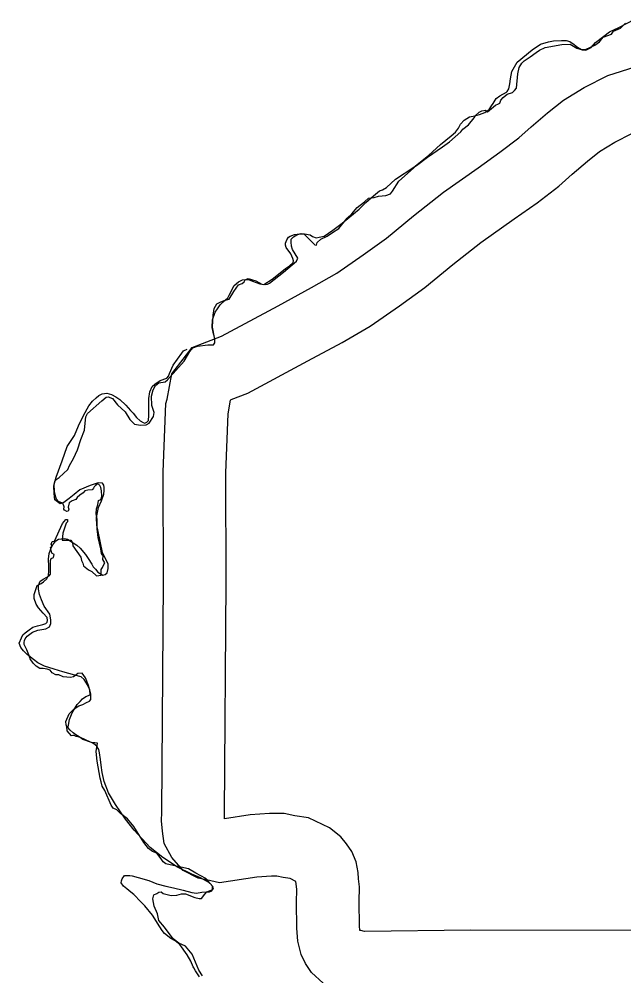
# Model space of a CAD drawing. Extents: x 1374139 to 1377472, y 1168351 to 1170484.
# Drawn here: x 1374426.03 to 1374454.97, y 1170050.35 to 1170096.13 of the extents above; entities that cross this region are included whole.
import ezdxf

# ---------------------------------------------------------------- set-up
doc = ezdxf.new("R2010")
doc.units = 0
doc.layers.add('Default', color=7, linetype='Continuous')

msp = doc.modelspace()

# ---------------------------------------------------------------- linework, layer by layer
at = {"layer": 'Default'}
for points in [[(1374439.367, 1170084.685), (1374439.118, 1170085.107), (1374439.064, 1170085.27), (1374439.043, 1170085.454), (1374439.054, 1170085.594), (1374439.151, 1170085.703), (1374439.313, 1170085.811), (1374439.53, 1170085.876), (1374439.649, 1170085.854), (1374440.179, 1170085.324), (1374440.255, 1170085.313), (1374440.298, 1170085.443), (1374440.461, 1170085.594), (1374440.774, 1170085.735), (1374441.023, 1170085.919), (1374441.326, 1170086.104), (1374441.727, 1170086.602), (1374441.954, 1170086.818), (1374442.203, 1170087.111), (1374442.56, 1170087.382), (1374442.755, 1170087.566), (1374443.026, 1170087.598), (1374443.22, 1170087.652), (1374443.578, 1170087.685), (1374443.794, 1170087.761), (1374443.902, 1170087.901), (1374444.194, 1170088.378), (1374445.049, 1170089.125), (1374445.569, 1170089.526), (1374446.283, 1170090.013), (1374446.63, 1170090.263), (1374447.16, 1170090.728), (1374447.257, 1170090.858), (1374447.539, 1170091.064), (1374447.798, 1170091.4), (1374447.874, 1170091.519), (1374448.037, 1170091.681), (1374448.177, 1170091.746), (1374448.34, 1170091.768), (1374448.437, 1170091.692), (1374448.827, 1170092.006), (1374448.967, 1170092.071), (1374449.032, 1170092.115), (1374449.086, 1170092.245), (1374449.184, 1170092.385), (1374449.389, 1170092.537), (1374449.638, 1170092.613), (1374449.736, 1170092.721), (1374449.833, 1170092.819), (1374449.898, 1170093.512), (1374449.963, 1170093.815), (1374450.082, 1170094.021), (1374450.19, 1170094.14), (1374450.483, 1170094.324), (1374450.764, 1170094.53), (1374450.926, 1170094.638), (1374451.208, 1170094.768), (1374451.998, 1170094.92), (1374452.398, 1170094.931), (1374452.712, 1170094.736), (1374452.918, 1170094.671), (1374453.156, 1170094.692), (1374453.578, 1170094.887), (1374453.805, 1170095.039), (1374453.978, 1170095.266), (1374454.379, 1170095.407), (1374454.465, 1170095.559), (1374454.812, 1170095.7), (1374455.05, 1170095.938)], [(1374448.057, 1170091.562), (1374448.315, 1170091.657), (1374448.522, 1170091.81), (1374448.64, 1170091.972), (1374448.708, 1170092.094), (1374448.863, 1170092.336), (1374449.031, 1170092.459), (1374449.348, 1170092.635), (1374449.387, 1170092.665), (1374449.455, 1170092.796), (1374449.511, 1170093.028), (1374449.547, 1170093.279), (1374449.601, 1170093.62), (1374449.854, 1170094.074), (1374450.583, 1170094.667), (1374450.978, 1170094.924), (1374451.356, 1170095.05), (1374451.595, 1170095.084), (1374451.984, 1170095.11), (1374452.213, 1170095.114), (1374452.374, 1170095.057), (1374452.596, 1170094.92), (1374452.748, 1170094.792), (1374452.97, 1170094.666), (1374453.15, 1170094.649), (1374453.407, 1170094.773), (1374453.613, 1170095.017), (1374453.672, 1170095.058), (1374454.274, 1170095.518), (1374454.73, 1170095.736), (1374455.493, 1170096.129)], [(1374440.571, 1170049.999), (1374440.026, 1170050.503), (1374439.731, 1170050.942), (1374439.53, 1170051.37), (1374439.363, 1170052.013), (1374439.325, 1170052.621), (1374439.304, 1170053.88), (1374439.312, 1170054.473), (1374439.283, 1170054.749), (1374439.276, 1170054.867), (1374438.994, 1170055.001), (1374438.668, 1170055.049), (1374438.36, 1170055.119), (1374438.108, 1170055.12), (1374437.411, 1170055.074), (1374435.625, 1170054.794), (1374434.995, 1170054.941), (1374434.592, 1170055.026), (1374433.88, 1170055.393), (1374433.341, 1170056.002), (1374432.965, 1170056.68), (1374432.893, 1170057.277), (1374432.845, 1170057.757), (1374432.863, 1170058.187), (1374432.932, 1170069.199), (1374432.925, 1170074.467), (1374433.044, 1170077.743), (1374433.106, 1170077.939), (1374433.329, 1170079.148), (1374434.303, 1170080.416), (1374435.71, 1170080.963), (1374438.419, 1170082.416), (1374440.024, 1170083.283), (1374441.229, 1170083.974), (1374442.498, 1170084.852), (1374443.611, 1170085.655), (1374444.897, 1170086.717), (1374446.332, 1170087.847), (1374447.991, 1170089.015), (1374449.031, 1170089.755), (1374449.933, 1170090.452), (1374450.528, 1170090.98), (1374451.318, 1170091.65), (1374452.08, 1170092.254), (1374453.067, 1170092.856), (1374454.2, 1170093.435), (1374455.506, 1170093.847)], [(1374435.339, 1170081.008), (1374435.271, 1170081.373), (1374435.275, 1170081.743), (1374435.409, 1170082.106), (1374435.516, 1170082.258), (1374435.643, 1170082.45), (1374435.8, 1170082.603), (1374436.016, 1170082.796), (1374436.074, 1170082.917), (1374436.316, 1170083.382), (1374436.533, 1170083.556), (1374436.722, 1170083.649), (1374437.011, 1170083.664), (1374437.192, 1170083.596), (1374437.373, 1170083.519), (1374437.544, 1170083.462), (1374437.734, 1170083.435), (1374438.139, 1170083.682), (1374438.356, 1170083.866), (1374438.78, 1170084.203), (1374438.968, 1170084.326), (1374439.145, 1170084.489), (1374439.153, 1170084.569), (1374439.122, 1170084.679), (1374439.028, 1170084.898), (1374438.813, 1170085.195), (1374438.772, 1170085.314), (1374438.78, 1170085.414), (1374438.837, 1170085.575), (1374438.925, 1170085.687), (1374438.994, 1170085.748), (1374439.203, 1170085.822), (1374439.452, 1170085.856), (1374439.691, 1170085.86), (1374439.952, 1170085.804), (1374440.063, 1170085.726), (1374440.244, 1170085.668), (1374440.393, 1170085.691), (1374440.622, 1170085.745), (1374441.047, 1170086.022), (1374441.491, 1170086.36), (1374442.299, 1170087.033), (1374442.623, 1170087.359), (1374442.988, 1170087.665), (1374443.273, 1170087.91), (1374443.412, 1170087.963), (1374443.61, 1170088.066), (1374444.033, 1170088.473), (1374444.923, 1170089.038), (1374445.612, 1170089.6), (1374446.193, 1170090.13), (1374446.696, 1170090.539), (1374446.912, 1170090.713), (1374447.059, 1170090.905), (1374447.156, 1170091.097), (1374447.332, 1170091.29), (1374447.579, 1170091.454), (1374447.828, 1170091.509), (1374448.057, 1170091.562)], [(1374474.045, 1170052.479), (1374447.644, 1170052.54), (1374442.553, 1170052.476), (1374442.378, 1170052.512), (1374442.337, 1170052.522), (1374442.323, 1170052.74), (1374442.305, 1170053.883), (1374442.315, 1170054.612), (1374442.274, 1170054.996), (1374442.257, 1170055.287), (1374442.165, 1170055.805), (1374441.944, 1170056.3), (1374441.698, 1170056.666), (1374441.429, 1170056.992), (1374440.887, 1170057.424), (1374439.874, 1170057.904), (1374439.219, 1170058), (1374438.704, 1170058.117), (1374438.018, 1170058.12), (1374437.079, 1170058.059), (1374435.852, 1170057.866), (1374435.863, 1170058.116), (1374435.932, 1170069.191), (1374435.926, 1170074.415), (1374436.028, 1170077.243), (1374436.148, 1170077.893), (1374436.171, 1170077.923), (1374436.967, 1170078.233), (1374439.841, 1170079.774), (1374441.483, 1170080.662), (1374442.831, 1170081.434), (1374444.229, 1170082.402), (1374445.445, 1170083.279), (1374446.78, 1170084.382), (1374448.125, 1170085.44), (1374449.725, 1170086.567), (1374450.818, 1170087.344), (1374451.848, 1170088.14), (1374452.494, 1170088.714), (1374453.22, 1170089.33), (1374453.799, 1170089.789), (1374454.533, 1170090.236), (1374455.341, 1170090.649)], [(1374428.306, 1170072.565), (1374428.209, 1170072.63), (1374428.176, 1170072.673), (1374428.187, 1170072.792), (1374428.122, 1170072.966), (1374428.025, 1170072.998), (1374427.917, 1170073.042), (1374427.819, 1170073.161), (1374427.787, 1170073.258), (1374427.722, 1170073.529), (1374427.711, 1170073.854), (1374427.744, 1170073.995), (1374427.809, 1170074.092), (1374427.949, 1170074.2), (1374428.36, 1170074.58), (1374428.436, 1170074.775), (1374428.631, 1170075.099), (1374428.826, 1170075.522), (1374428.977, 1170076.009), (1374429.161, 1170076.453), (1374429.172, 1170076.627), (1374429.226, 1170077.103), (1374429.302, 1170077.255), (1374429.984, 1170077.861), (1374430.19, 1170078.045), (1374430.287, 1170078.056), (1374430.503, 1170077.97), (1374430.742, 1170077.677), (1374431.109, 1170077.341), (1374431.326, 1170076.973), (1374431.553, 1170076.746), (1374431.835, 1170076.692), (1374432.116, 1170076.713), (1374432.257, 1170076.8), (1374432.462, 1170077.114), (1374432.484, 1170077.309), (1374432.376, 1170077.645), (1374432.365, 1170078.089), (1374432.441, 1170078.392), (1374432.549, 1170078.598), (1374432.722, 1170078.728), (1374433.014, 1170078.771), (1374433.123, 1170078.869), (1374433.934, 1170079.768), (1374434.194, 1170080.222), (1374434.346, 1170080.396), (1374434.562, 1170080.482), (1374435.06, 1170080.547), (1374435.33, 1170080.547), (1374435.395, 1170080.634), (1374435.395, 1170080.807), (1374435.287, 1170081.392), (1374435.32, 1170081.966), (1374435.363, 1170082.28), (1374435.493, 1170082.497), (1374435.677, 1170082.605), (1374435.882, 1170082.681), (1374436.077, 1170082.735), (1374436.305, 1170083.093), (1374436.532, 1170083.407), (1374436.705, 1170083.482), (1374436.802, 1170083.558), (1374436.846, 1170083.656), (1374436.911, 1170083.688), (1374436.997, 1170083.71), (1374437.354, 1170083.602), (1374437.636, 1170083.45), (1374437.81, 1170083.428), (1374437.919, 1170083.44), (1374438.008, 1170083.497), (1374438.686, 1170084.024), (1374439.302, 1170084.544), (1374439.367, 1170084.685)], [(1374428.674, 1170076.209), (1374428.876, 1170076.663), (1374429.108, 1170077.167), (1374429.37, 1170077.622), (1374429.546, 1170077.845), (1374429.723, 1170078.008), (1374429.851, 1170078.111), (1374430, 1170078.203), (1374430.229, 1170078.237), (1374430.45, 1170078.16), (1374430.651, 1170078.054), (1374430.843, 1170077.927), (1374431.137, 1170077.651), (1374431.361, 1170077.404), (1374431.483, 1170077.266), (1374431.646, 1170077.069), (1374431.818, 1170076.911), (1374431.97, 1170076.824), (1374432.05, 1170076.795), (1374432.139, 1170076.846), (1374432.218, 1170076.928), (1374432.244, 1170077.159), (1374432.237, 1170077.579), (1374432.231, 1170077.969), (1374432.285, 1170078.3), (1374432.401, 1170078.543), (1374432.529, 1170078.665), (1374432.786, 1170078.839), (1374433.103, 1170078.955), (1374433.182, 1170079.036), (1374433.22, 1170079.167), (1374433.393, 1170079.57), (1374433.823, 1170080.138), (1374433.891, 1170080.259), (1374434.078, 1170080.336)], [(1374429.676, 1170061.399), (1374429.554, 1170061.477), (1374429.232, 1170061.632), (1374428.91, 1170061.787), (1374428.749, 1170061.874), (1374428.618, 1170061.972), (1374428.476, 1170062.1), (1374428.363, 1170062.238), (1374428.392, 1170062.349), (1374428.447, 1170062.62), (1374428.562, 1170062.932), (1374428.805, 1170063.327), (1374428.953, 1170063.469), (1374429.07, 1170063.602), (1374429.228, 1170063.714), (1374429.427, 1170063.798), (1374429.413, 1170064.038), (1374429.309, 1170064.276), (1374429.145, 1170064.534), (1374428.993, 1170064.651), (1374428.692, 1170064.737), (1374428.12, 1170064.898), (1374427.699, 1170065.021), (1374427.237, 1170065.163), (1374426.925, 1170065.329), (1374426.712, 1170065.485), (1374426.409, 1170065.731), (1374426.236, 1170065.898), (1374426.114, 1170066.056), (1374426.03, 1170066.265), (1374426.136, 1170066.517), (1374426.204, 1170066.668), (1374426.312, 1170066.76), (1374426.509, 1170066.904), (1374426.687, 1170067.027), (1374426.916, 1170067.1), (1374427.164, 1170067.155), (1374427.313, 1170067.207), (1374427.372, 1170067.278), (1374427.391, 1170067.358), (1374427.369, 1170067.488), (1374427.185, 1170067.705), (1374426.962, 1170067.952), (1374426.839, 1170068.14), (1374426.744, 1170068.409), (1374426.751, 1170068.599), (1374426.894, 1170069.022), (1374427.092, 1170069.116), (1374427.191, 1170069.207), (1374427.358, 1170069.34), (1374427.436, 1170069.502), (1374427.452, 1170069.722), (1374427.458, 1170069.952), (1374427.433, 1170070.292), (1374427.468, 1170070.563), (1374427.544, 1170070.785), (1374427.641, 1170070.967), (1374427.788, 1170071.169), (1374427.916, 1170071.241), (1374428.036, 1170071.263), (1374428.225, 1170071.276), (1374428.346, 1170071.238), (1374428.608, 1170071.072), (1374428.79, 1170070.955), (1374428.952, 1170070.818), (1374429.207, 1170070.512), (1374429.33, 1170070.313), (1374429.504, 1170070.046), (1374429.576, 1170069.927), (1374429.678, 1170069.808), (1374429.8, 1170069.66), (1374430.032, 1170069.524), (1374430.141, 1170069.556), (1374430.25, 1170069.628), (1374430.296, 1170069.839), (1374430.283, 1170070.039), (1374430.024, 1170070.605), (1374429.818, 1170071.603), (1374429.743, 1170071.912), (1374429.727, 1170072.282), (1374429.829, 1170072.764), (1374429.964, 1170073.077), (1374430.078, 1170073.389), (1374430.105, 1170073.58), (1374430.103, 1170073.72), (1374430.081, 1170073.83), (1374430.02, 1170073.919), (1374429.81, 1170073.945), (1374429.422, 1170073.819), (1374428.936, 1170073.611), (1374428.66, 1170073.386), (1374428.424, 1170073.182), (1374428.177, 1170072.998), (1374427.999, 1170072.935), (1374427.746, 1170073.131), (1374427.711, 1170073.43), (1374427.695, 1170073.791), (1374427.808, 1170074.203), (1374428.095, 1170074.989), (1374428.323, 1170075.673), (1374428.674, 1170076.209)], [(1374429.801, 1170073.876), (1374429.762, 1170073.88), (1374429.717, 1170073.862), (1374429.681, 1170073.818), (1374429.614, 1170073.746), (1374429.587, 1170073.679), (1374429.556, 1170073.634), (1374429.52, 1170073.611), (1374429.324, 1170073.594), (1374429.172, 1170073.551), (1374429.096, 1170073.453), (1374428.934, 1170073.356), (1374428.815, 1170073.237), (1374428.75, 1170073.139), (1374428.566, 1170073.085), (1374428.425, 1170072.977), (1374428.382, 1170072.771), (1374428.404, 1170072.684), (1374428.371, 1170072.587), (1374428.306, 1170072.565)], [(1374429.962, 1170069.522), (1374429.962, 1170069.792), (1374430.027, 1170069.89), (1374430.06, 1170069.998), (1374430.135, 1170070.117), (1374430.038, 1170070.269), (1374430.049, 1170070.442), (1374430.006, 1170070.475), (1374429.973, 1170070.551), (1374429.941, 1170070.778), (1374429.811, 1170071.33), (1374429.757, 1170071.742), (1374429.757, 1170072.197), (1374429.724, 1170072.457), (1374429.735, 1170072.695), (1374429.789, 1170072.893), (1374429.82, 1170073.086), (1374429.932, 1170073.149), (1374429.968, 1170073.216), (1374429.982, 1170073.297), (1374429.977, 1170073.562), (1374429.955, 1170073.643), (1374429.932, 1170073.71), (1374429.896, 1170073.813), (1374429.847, 1170073.858), (1374429.801, 1170073.876)], [(1374426.264, 1170066.293), (1374426.282, 1170066.396), (1374426.314, 1170066.481), (1374426.417, 1170066.598), (1374426.677, 1170066.787), (1374426.933, 1170066.89), (1374427.311, 1170066.955), (1374427.484, 1170067.041), (1374427.549, 1170067.204), (1374427.549, 1170067.377), (1374427.505, 1170067.648), (1374427.224, 1170068.038), (1374427.094, 1170068.341), (1374426.997, 1170068.601), (1374426.953, 1170068.85), (1374426.953, 1170069.023), (1374427.04, 1170069.229), (1374427.213, 1170069.348), (1374427.462, 1170069.489), (1374427.527, 1170069.576), (1374427.538, 1170070.215), (1374427.57, 1170070.323), (1374427.679, 1170070.366), (1374427.7, 1170070.507), (1374427.592, 1170070.572), (1374427.57, 1170070.724), (1374427.538, 1170070.843), (1374427.614, 1170070.93), (1374427.57, 1170071.005), (1374427.614, 1170071.125), (1374427.722, 1170071.146), (1374428.112, 1170071.991), (1374428.263, 1170072.186), (1374428.35, 1170072.186), (1374428.35, 1170072.067), (1374428.285, 1170072.013), (1374428.122, 1170071.525), (1374428.09, 1170071.19), (1374428.274, 1170071.19), (1374428.512, 1170071.19), (1374428.588, 1170071.07), (1374428.599, 1170070.93), (1374428.977, 1170070.388), (1374429.01, 1170070.226), (1374429.075, 1170070.096), (1374429.107, 1170069.966), (1374429.356, 1170069.782), (1374429.508, 1170069.695), (1374429.735, 1170069.489), (1374429.962, 1170069.522)], [(1374429.053, 1170064.832), (1374428.837, 1170064.821), (1374428.761, 1170064.756), (1374428.631, 1170064.659), (1374428.49, 1170064.626), (1374428.144, 1170064.648), (1374427.928, 1170064.745), (1374427.787, 1170064.745), (1374427.614, 1170064.843), (1374427.516, 1170064.973), (1374427.365, 1170065.027), (1374427.181, 1170065.048), (1374427.018, 1170065.055), (1374426.852, 1170065.162), (1374426.695, 1170065.31), (1374426.56, 1170065.521), (1374426.493, 1170065.701), (1374426.403, 1170065.947), (1374426.278, 1170066.199), (1374426.264, 1170066.293)], [(1374435.298, 1170054.618), (1374435.168, 1170054.759), (1374434.962, 1170054.997), (1374434.486, 1170055.268), (1374434.129, 1170055.474), (1374433.404, 1170055.626), (1374433.047, 1170055.701), (1374432.928, 1170055.799), (1374432.82, 1170055.94), (1374432.625, 1170056.211), (1374432.419, 1170056.297), (1374432.213, 1170056.438), (1374431.997, 1170056.73), (1374431.521, 1170057.499), (1374431.218, 1170057.857), (1374430.882, 1170058.117), (1374430.698, 1170058.29), (1374430.525, 1170058.377), (1374430.428, 1170058.507), (1374430.135, 1170059.211), (1374430.006, 1170059.416), (1374429.962, 1170059.633), (1374429.908, 1170059.806), (1374429.757, 1170060.619), (1374429.724, 1170061.084), (1374429.778, 1170061.485), (1374429.648, 1170061.496), (1374429.497, 1170061.507), (1374429.085, 1170061.651), (1374428.947, 1170061.755), (1374428.863, 1170061.782), (1374428.759, 1170061.806), (1374428.662, 1170061.846), (1374428.592, 1170061.853), (1374428.531, 1170061.839), (1374428.333, 1170062.074), (1374428.316, 1170062.266), (1374428.274, 1170062.362), (1374428.263, 1170062.525), (1374428.425, 1170062.882), (1374428.664, 1170063.131), (1374428.88, 1170063.261), (1374429.086, 1170063.326), (1374429.259, 1170063.435), (1374429.399, 1170063.489), (1374429.464, 1170063.565), (1374429.464, 1170063.825), (1374429.356, 1170064.247), (1374429.205, 1170064.615), (1374429.053, 1170064.832)], [(1374434.661, 1170050.307), (1374434.467, 1170050.585), (1374434.394, 1170050.734), (1374434.364, 1170050.783), (1374434.239, 1170051.051), (1374434.064, 1170051.359), (1374433.727, 1170051.854), (1374433.504, 1170052.021), (1374433.293, 1170052.127), (1374432.979, 1170052.372), (1374432.877, 1170052.511), (1374432.764, 1170052.689), (1374432.406, 1170053.244), (1374432.049, 1170053.689), (1374431.846, 1170053.886), (1374431.511, 1170054.241), (1374431.379, 1170054.349), (1374431.187, 1170054.506), (1374431.025, 1170054.643), (1374430.912, 1170054.802), (1374430.931, 1170054.892), (1374430.959, 1170054.993), (1374431.066, 1170055.154), (1374431.326, 1170055.149), (1374431.446, 1170055.131), (1374431.727, 1170055.055), (1374432.229, 1170054.903), (1374432.621, 1170054.749), (1374433.052, 1170054.636), (1374433.423, 1170054.552), (1374433.874, 1170054.449), (1374434.295, 1170054.336), (1374434.525, 1170054.31), (1374434.775, 1170054.344), (1374435.134, 1170054.37), (1374435.243, 1170054.422), (1374435.282, 1170054.482), (1374435.279, 1170054.642), (1374435.137, 1170054.8), (1374434.703, 1170055.044), (1374434.291, 1170055.217), (1374433.606, 1170055.546), (1374432.9, 1170056.015), (1374432.303, 1170056.486), (1374431.54, 1170057.315), (1374431.122, 1170057.838), (1374430.641, 1170058.551), (1374430.312, 1170059.107), (1374430.104, 1170059.654), (1374429.997, 1170060.073), (1374429.961, 1170060.432), (1374429.917, 1170060.692), (1374429.871, 1170061.022), (1374429.839, 1170061.171), (1374429.788, 1170061.271), (1374429.757, 1170061.32), (1374429.676, 1170061.399)], [(1374434.661, 1170050.307), (1374434.467, 1170050.585), (1374434.394, 1170050.734), (1374434.364, 1170050.783), (1374434.239, 1170051.051), (1374434.064, 1170051.359), (1374433.727, 1170051.854), (1374433.504, 1170052.021), (1374433.293, 1170052.127), (1374432.979, 1170052.372), (1374432.877, 1170052.511), (1374432.764, 1170052.689), (1374432.406, 1170053.244), (1374432.049, 1170053.689), (1374431.846, 1170053.886), (1374431.511, 1170054.241), (1374431.379, 1170054.349), (1374431.187, 1170054.506), (1374431.025, 1170054.643), (1374430.912, 1170054.802), (1374430.931, 1170054.892), (1374430.959, 1170054.993), (1374431.066, 1170055.154), (1374431.326, 1170055.149), (1374431.446, 1170055.131), (1374431.727, 1170055.055), (1374432.229, 1170054.903), (1374432.621, 1170054.749), (1374433.052, 1170054.636), (1374433.423, 1170054.552), (1374433.874, 1170054.449), (1374434.295, 1170054.336), (1374434.525, 1170054.31), (1374434.775, 1170054.344), (1374435.134, 1170054.37), (1374435.243, 1170054.422), (1374435.282, 1170054.482), (1374435.279, 1170054.642), (1374435.137, 1170054.8), (1374434.703, 1170055.044), (1374434.291, 1170055.217), (1374433.606, 1170055.546), (1374432.9, 1170056.015), (1374432.303, 1170056.486), (1374431.54, 1170057.315), (1374431.122, 1170057.838), (1374430.641, 1170058.551), (1374430.594, 1170058.631)], [(1374434.811, 1170050.34), (1374434.627, 1170050.611), (1374434.302, 1170051.391), (1374433.988, 1170051.77), (1374433.664, 1170051.911), (1374433.404, 1170052.116), (1374432.982, 1170052.669), (1374432.711, 1170052.994), (1374432.657, 1170053.319), (1374432.495, 1170053.676), (1374432.43, 1170054.034), (1374432.473, 1170054.218), (1374432.614, 1170054.293), (1374432.711, 1170054.358), (1374432.82, 1170054.369), (1374432.917, 1170054.293), (1374433.307, 1170054.185), (1374433.577, 1170054.207), (1374433.794, 1170054.272), (1374433.988, 1170054.272), (1374434.432, 1170054.099), (1374434.638, 1170054.044), (1374434.757, 1170054.044), (1374434.908, 1170054.25), (1374435.006, 1170054.369), (1374435.298, 1170054.478), (1374435.33, 1170054.553), (1374435.298, 1170054.618)]]:
    msp.add_lwpolyline(points, dxfattribs=at)

doc.saveas('drawing.dxf')
